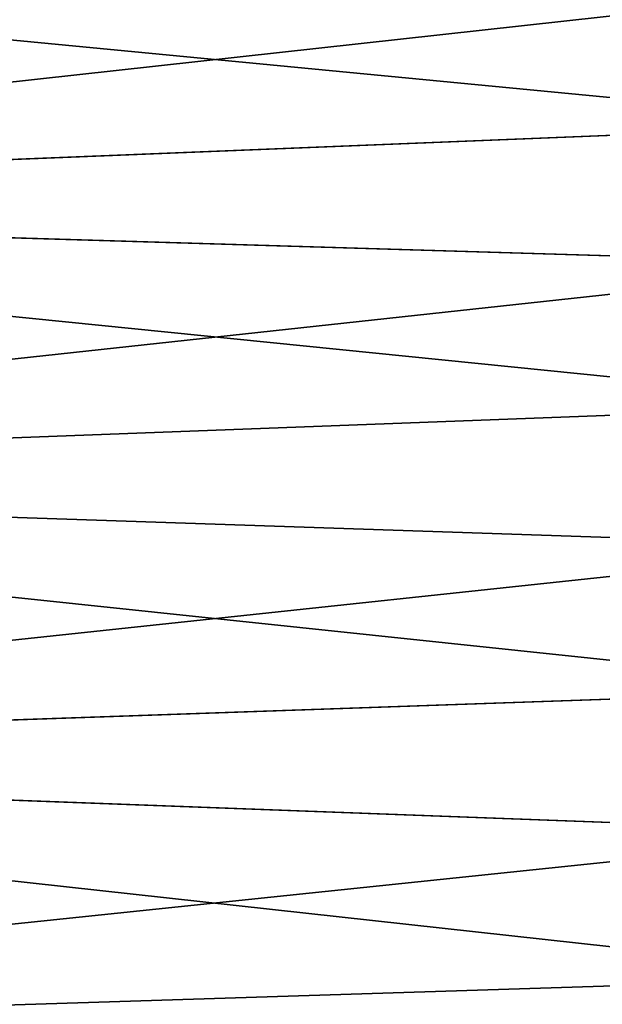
# Model space of a CAD drawing. Header units: metres. Extents: x -2 to 78, y -85 to 85.
# Tile 398 of 500: x 73.04 to 75.77, y 32.16 to 36.77. Entities that reach past the tile are written whole.
import ezdxf

# ---------------------------------------------------------------- set-up
doc = ezdxf.new("R2010")
doc.units = ezdxf.units.M
doc.layers.add('solid_20004802', color=7, linetype='CONTINUOUS')

msp = doc.modelspace()

# ---------------------------------------------------------------- linework, layer by layer
at = {"layer": 'solid_20004802'}
for points in [[(67.805336, 37.175785, -26.004719), (77.104469, 36.930073, -26.083115), (77.104469, 36.280041, -26.296692)], [(67.805336, 35.904533, -26.418909), (67.805336, 37.175785, -26.004719), (77.104469, 36.280041, -26.296692)], [(77.104469, 36.930073, 26.083115), (67.805336, 37.175419, 26.004848), (67.805336, 35.904171, 26.419018)], [(77.104469, 36.280041, 26.296692), (77.104469, 36.930073, 26.083115), (67.805336, 35.904171, 26.419018)], [(77.104469, 35.624908, 26.494072), (77.104469, 36.280041, 26.296692), (67.805336, 35.904171, 26.419018)], [(67.805336, 35.904533, -26.418909), (77.104469, 36.280041, -26.296692), (77.104469, 35.624908, -26.494072)], [(67.805336, 35.904533, -26.418909), (77.104469, 35.624908, -26.494072), (77.104469, 34.965076, -26.675133)], [(67.805336, 34.6147, -26.770996), (67.805336, 35.904533, -26.418909), (77.104469, 34.965076, -26.675133)], [(77.104469, 35.624908, 26.494072), (67.805336, 35.904171, 26.419018), (67.805336, 34.614342, 26.771084)], [(77.104469, 34.965076, 26.675133), (77.104469, 35.624908, 26.494072), (67.805336, 34.614342, 26.771084)], [(77.104469, 34.300957, 26.839764), (77.104469, 34.965076, 26.675133), (67.805336, 34.614342, 26.771084)], [(67.805336, 34.6147, -26.770996), (77.104469, 34.965076, -26.675133), (77.104469, 34.300957, -26.839764)], [(67.805336, 34.6147, -26.770996), (77.104469, 34.300957, -26.839764), (77.104469, 33.632957, -26.987864)], [(67.805336, 33.309315, -27.060148), (67.805336, 34.6147, -26.770996), (77.104469, 33.632957, -26.987864)], [(77.104469, 34.300957, 26.839764), (67.805336, 34.614342, 26.771084), (67.805336, 33.308964, 27.060217)], [(77.104469, 33.632957, 26.987864), (77.104469, 34.300957, 26.839764), (67.805336, 33.308964, 27.060217)], [(77.104469, 32.961487, 27.119341), (77.104469, 33.632957, 26.987864), (67.805336, 33.308964, 27.060217)], [(67.805336, 33.309315, -27.060148), (77.104469, 33.632957, -26.987864), (77.104469, 32.961487, -27.119341)], [(67.805336, 33.309315, -27.060148), (77.104469, 32.961487, -27.119341), (77.104469, 32.286964, -27.234114)], [(67.805336, 31.991449, -27.285688), (67.805336, 33.309315, -27.060148), (77.104469, 32.286964, -27.234114)], [(77.104469, 32.961487, 27.119341), (67.805336, 33.308964, 27.060217), (67.805336, 31.991108, 27.285738)], [(77.104469, 32.286964, 27.234114), (77.104469, 32.961487, 27.119341), (67.805336, 31.991108, 27.285738)], [(77.104469, 31.609797, 27.332113), (77.104469, 32.286964, 27.234114), (67.805336, 31.991108, 27.285738)], [(67.805336, 31.991449, -27.285688), (77.104469, 32.286964, -27.234114), (77.104469, 31.609797, -27.332113)]]:
    msp.add_3dface(points, dxfattribs=at)

doc.saveas('drawing.dxf')
